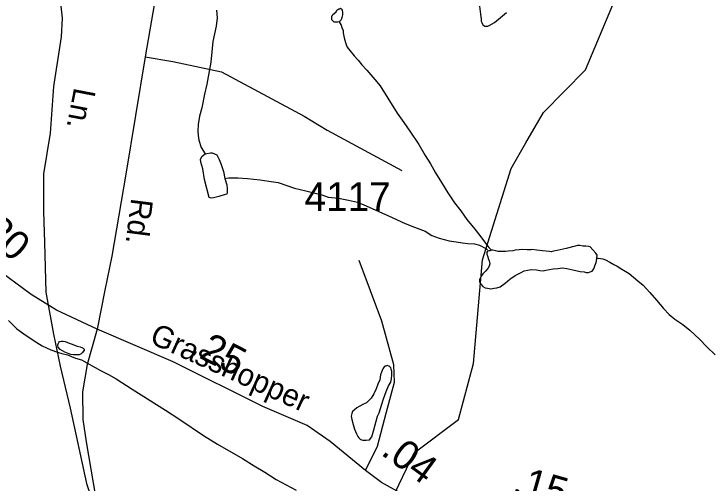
# Model space of a CAD drawing. Extents: x 2169602 to 2449496, y 721995 to 810662.
# Drawn here: x 2395940 to 2398938, y 789438 to 791467 of the extents above; entities that cross this region are included whole.
import ezdxf

# ---------------------------------------------------------------- set-up
doc = ezdxf.new("R2010")
doc.units = 0
doc.layers.add('Default', color=7, linetype='Continuous')

msp = doc.modelspace()

# ---------------------------------------------------------------- linework, layer by layer
at = {"layer": 'Default'}
for points in [[(2396717.7, 793280), (2396706.2, 793224.5), (2396720.9, 793107.3), (2396735, 793015.1), (2396708.8, 792667.5), (2396673.3, 792294.7), (2396658.6, 792152.3), (2396613.6, 791859.1), (2396567.6, 791632.9), (2396506.9, 791281.1), (2396424.2, 790774.3), (2396363.5, 790419.3), (2396333.2, 790272.7), (2396300.2, 790103.1)], [(2398151.3, 790909.3), (2398227, 791040.9), (2398409.1, 791224.1), (2398582, 791640.5), (2398753, 792407.9), (2398716.5, 792525.2), (2398714.3, 792617.6), (2398725.1, 792949.7)], [(2396139.5, 791525.2), (2396149, 791448.7), (2396144.3, 791367.4), (2396110.8, 791152.3), (2396096.5, 790951.6), (2396067.8, 790774.7), (2396067.8, 790612.7), (2396072.6, 790478.8), (2396077.4, 790263.7), (2396110.8, 790082.1), (2396139.5, 789943.5), (2396182.5, 789761.8), (2396254.1, 789436.8), (2396306.7, 789274.3), (2396344.9, 789159.6), (2396358.4, 789048)], [(2397946.3, 791535.5), (2397955.1, 791465.7), (2397957.4, 791443.4), (2397957.4, 791435.7), (2397961.1, 791429.9), (2397965.2, 791419.5), (2397968.9, 791415.7), (2397973.2, 791413.8), (2397981.4, 791413.8), (2397987.3, 791413.7), (2397993.1, 791415.7), (2398015, 791429.8), (2398033, 791444.1), (2398066.7, 791472.3)], [(2397335, 791482.5), (2397343.2, 791488.1), (2397347.1, 791488.4), (2397351.2, 791490.6), (2397355.3, 791486.3), (2397357.1, 791482.4), (2397359.2, 791472.3), (2397359.2, 791466.6), (2397359.4, 791462.6), (2397355.7, 791450.5), (2397353.4, 791440.3), (2397349.5, 791436.5), (2397345.4, 791432.2)], [(2396815.2, 791483.1), (2396817.3, 791449.2), (2396813.8, 791413.2), (2396799.9, 791347.1), (2396790.4, 791257.3), (2396773, 791163), (2396763.6, 791119), (2396751.7, 791061.1), (2396741.8, 791024.9), (2396735.9, 790988.9), (2396733.8, 790959.1), (2396736.3, 790940.9), (2396738.1, 790921.2), (2396748.6, 790889.2), (2396766.4, 790861.3)], [(2397345.4, 791432.2), (2397339.5, 791430.3), (2397333.5, 791430.4), (2397329.2, 791430.2), (2397323.3, 791430.3), (2397317.5, 791436), (2397313.6, 791440.3), (2397313.4, 791444.4), (2397313.4, 791452.1), (2397313.2, 791456.2), (2397315.3, 791460.3), (2397317.1, 791464.1), (2397323.3, 791468.4), (2397331.5, 791476.1), (2397335, 791482.5)], [(2397345.4, 791432.2), (2397353.2, 791418.5), (2397355.9, 791408.4), (2397361.6, 791394.5), (2397361.6, 791384.4), (2397366.1, 791362.6), (2397372.1, 791342.6), (2397376, 791330.6), (2397379.9, 791322.8), (2397390.1, 791308.7), (2397410, 791284.9), (2397426.6, 791267), (2397442.4, 791246.8), (2397464.8, 791223.1), (2397498.6, 791183.5), (2397521.2, 791155.4), (2397555, 791101.6), (2397595.4, 791037.9), (2397623.9, 790996.3), (2397650.1, 790960.2), (2397688.1, 790902.6), (2397716.8, 790854.8), (2397738.7, 790818.7), (2397761.1, 790778.8), (2397787.1, 790737.1), (2397813.6, 790693.4), (2397843.5, 790649.5), (2397869.7, 790615.5), (2397895.8, 790577.9), (2397930, 790536.2), (2397952.2, 790508.1), (2397968.6, 790486.2), (2397982.5, 790468.2), (2397990.7, 790456.5), (2398002.8, 790444.5)], [(2396506.9, 791281.1), (2396626.2, 791261.2), (2396836.7, 791216.6), (2397193.9, 791025.1), (2397292.8, 790964.4), (2397614.9, 790788.9)], [(2397530.1, 789119.7), (2397570, 789361.6), (2397669.1, 789569.6), (2397860, 789713.3), (2397925, 789954.6), (2397964.2, 790403.3), (2398087, 790797.7), (2398151.3, 790909.3)], [(2396851.3, 790755.6), (2396859.3, 790727.6), (2396861.6, 790709.9), (2396861.4, 790693.7), (2396859.5, 790687.9), (2396847.8, 790683.6), (2396825.5, 790677.6), (2396801.5, 790671.5), (2396791.9, 790669.3), (2396783.7, 790673.4), (2396763.4, 790751.1), (2396755.4, 790796.9), (2396746.8, 790825), (2396746.6, 790839.2), (2396752.9, 790851.2), (2396766.4, 790861.3)], [(2396766.4, 790861.3), (2396772.8, 790863.2), (2396788.4, 790865.3), (2396796.4, 790865.3), (2396816.9, 790857.4), (2396827.1, 790837.6), (2396834.9, 790815.7), (2396845.2, 790785.8), (2396851.3, 790755.6)], [(2396851.3, 790755.6), (2396866.9, 790757.7), (2396877.2, 790757.8), (2396906.9, 790758.1), (2396949.1, 790754.2), (2397003.1, 790748.5), (2397041.2, 790742.7), (2397081.6, 790737), (2397151.5, 790713.5), (2397201.4, 790701.4), (2397269.4, 790684.3), (2397297.5, 790674.3), (2397341.6, 790670.5), (2397385.5, 790660.6), (2397423.6, 790652.8), (2397461.4, 790637), (2397557.9, 790593.6), (2397630.1, 790560), (2397669.9, 790544.2), (2397716.2, 790526.6), (2397744.3, 790508.6), (2397776.3, 790496.9), (2397798.3, 790491.1), (2397820.4, 790485.4), (2397850.1, 790481.3), (2397878, 790477.4), (2397900.4, 790473.7), (2397928.5, 790471.8), (2397950.6, 790466.1), (2397978.5, 790452.2), (2397984.7, 790448.4)], [(2396300.2, 790103.1), (2396123.4, 790185.8), (2396014.6, 790252.8), (2395853.9, 790372.2), (2395648.9, 790547), (2395476.7, 790685.3)], [(2398002.8, 790444.5), (2397994.8, 790442.5), (2397990.5, 790442.3), (2397984.6, 790440.3), (2397982.7, 790436.2), (2397982.9, 790432.5), (2397983.1, 790428.4), (2397986.6, 790416.5), (2397988.7, 790408.5), (2397993, 790398.5), (2397995.2, 790386.4), (2397993.2, 790376.6), (2397987.2, 790366.5), (2397977.2, 790354.2), (2397965.3, 790342.2), (2397957.3, 790332.1), (2397953.4, 790324.2), (2397951.4, 790316.4), (2397951.2, 790308.3), (2397953.6, 790302.3), (2397957.7, 790296.4), (2397965.7, 790288.3), (2397975.8, 790282.3), (2397985.6, 790280.4), (2397999.8, 790278.2), (2398013.7, 790280.6), (2398025.6, 790282.4), (2398039.9, 790286.8), (2398061.7, 790302.9), (2398081.4, 790319), (2398105.1, 790334.9), (2398127.3, 790347), (2398143.1, 790355.1), (2398159.1, 790359.2), (2398173.4, 790361.5), (2398197.2, 790359.5), (2398211.2, 790357.8), (2398225.1, 790355.7), (2398237.4, 790357.9), (2398253.4, 790362), (2398269, 790364.1), (2398288.9, 790365.9), (2398309.2, 790368.1), (2398327.2, 790366.2), (2398353.5, 790360.2), (2398385.2, 790352.5), (2398403.3, 790350.7), (2398411.1, 790348.7), (2398421.1, 790348.8), (2398429.1, 790350.8), (2398437.1, 790354.9), (2398445.1, 790365), (2398448.8, 790377), (2398455, 790391.1), (2398456.8, 790407), (2398457, 790411.1)], [(2398457, 790411.1), (2398458.7, 790423), (2398452.7, 790432.8), (2398440.4, 790446.8), (2398428.5, 790458.8), (2398422.4, 790460.9), (2398410.5, 790462.8), (2398396.3, 790462.5), (2398384.4, 790464.7), (2398374.2, 790464.6), (2398364.5, 790462.4), (2398325, 790452.2), (2398286.6, 790444.2), (2398270.6, 790440.1), (2398260.6, 790438), (2398252.8, 790440), (2398222.4, 790441.7), (2398198.4, 790445.7), (2398176.7, 790447.4), (2398172.4, 790447.2), (2398156.6, 790447.2), (2398136.7, 790447.3), (2398122.6, 790447), (2398104.9, 790444.9), (2398094.7, 790442.8), (2398074.4, 790440.9), (2398062.7, 790438.7), (2398046.9, 790438.6), (2398030.7, 790438.6), (2398020.7, 790442.6), (2398008.8, 790444.4), (2398002.8, 790444.5)], [(2398457, 790411.1), (2398463, 790411), (2398482.9, 790407.2), (2398495, 790403.3), (2398513.2, 790393.2), (2398530.6, 790383.3), (2398545, 790375.5), (2398564.7, 790363.6), (2398597.1, 790343.6), (2398635.2, 790311.9), (2398657.4, 790294), (2398685.7, 790262.5), (2398715.6, 790228.4), (2398745.7, 790192.6), (2398769.9, 790167), (2398794.3, 790147.1), (2398828.2, 790123.3), (2398858.7, 790099.3), (2398901, 790059.6), (2398932.5, 790027.6), (2398968.6, 789992.2)], [(2397457.8, 789492.6), (2397510.1, 789597.3), (2397547.8, 789739.7), (2397583.4, 789873.7), (2397581.3, 789949.1), (2397528.9, 790137.6), (2397431.1, 790400.4)], [(2395916.7, 790140.5), (2395952.8, 790105), (2395983.1, 790083), (2396027.4, 790053.1), (2396061.7, 790031.3), (2396099.6, 790013.9), (2396127.7, 790003.9), (2396147.6, 789998.1), (2396171.6, 789992), (2396205.8, 789978.3), (2396231.7, 789970.3), (2396314.3, 789925), (2396348.3, 789907.3), (2396382.4, 789889.1), (2396450.3, 789843.6), (2396595, 789752.7), (2396657.1, 789712.9), (2396759.5, 789643.5), (2396819.6, 789606), (2396928, 789544.6), (2396977.9, 789512.7), (2397024.4, 789485), (2397072.6, 789453.3), (2397158.5, 789407.9)], [(2396300.2, 790103.1), (2396257.1, 789951.2), (2396236.1, 789831.9), (2396238.2, 789712.5), (2396252.9, 789616.2), (2396343.9, 789075.8), (2396406.7, 788711.4), (2396558.4, 787741.8), (2396621.2, 787314.6), (2396703.9, 786774.2), (2396796, 786397.3), (2396848.3, 786210.9), (2396906.9, 786102), (2396971.7, 786024.5), (2397054.4, 785951.2), (2397169.5, 785882.1), (2397263.7, 785840.2), (2397366.2, 785821.4), (2397460.4, 785819.3), (2397569.2, 785831.8), (2397747.1, 785884.2), (2398339.5, 786063.4)], [(2397457.8, 789492.6), (2397306.1, 789618.2), (2397206.1, 789687.4), (2397015.7, 789769), (2396628.5, 789961.7), (2396300.2, 790103.1)], [(2396171.9, 790046.4), (2396183.6, 790042.2), (2396191.4, 790038.2), (2396201.9, 790034.2), (2396214, 790030.4), (2396225.6, 790026.6), (2396233.6, 790024.5), (2396239.8, 790020.7), (2396243.9, 790016.5), (2396243.7, 790012.5), (2396235.7, 790002.7), (2396229.9, 789996.7), (2396221.9, 789992.6), (2396209.6, 789992.4), (2396197.8, 789992.2), (2396185.9, 789994.4), (2396174.2, 789998.2), (2396160.2, 790004.4), (2396149.8, 790010), (2396139.7, 790016), (2396131.5, 790026.2), (2396129.7, 790032.2), (2396129.9, 790036.2), (2396131.7, 790039.9), (2396133.6, 790046.1), (2396137.7, 790050), (2396145.7, 790052), (2396153.3, 790052.1), (2396161.5, 790050), (2396171.9, 790046.4)], [(2397510.7, 789727.9), (2397516.9, 789742), (2397528.7, 789779.9), (2397536.3, 789801.9), (2397548.4, 789834.2), (2397558.3, 789858.2), (2397568.3, 789874.2), (2397570.2, 789888.1), (2397571.8, 789906.1), (2397572, 789914.2), (2397572, 789922.3), (2397570, 789930.3), (2397567.5, 789936.3), (2397563.6, 789940.2), (2397559.9, 789944), (2397551.7, 789946), (2397546, 789944.1), (2397541.7, 789943.9), (2397539.6, 789940.1), (2397533.7, 789932.1), (2397527.9, 789918), (2397523.8, 789906), (2397520.1, 789883.9), (2397512.1, 789866.1), (2397503.9, 789845.8), (2397494.3, 789823.7), (2397482.4, 789805.6), (2397470.7, 789793.6), (2397462.5, 789785.5), (2397450.4, 789779.6), (2397430.5, 789769.6), (2397420.7, 789763.4), (2397409.2, 789753.4), (2397403, 789747.1), (2397399.2, 789739.1), (2397396.7, 789727.3), (2397399.2, 789713.2), (2397405.1, 789691.2), (2397411.3, 789671.2), (2397419.2, 789651.3), (2397425.4, 789639.4), (2397429.5, 789633.5), (2397435.2, 789627.4), (2397441.4, 789625.6), (2397447.5, 789623.5), (2397461.5, 789623.8), (2397475.4, 789625.8), (2397485.5, 789637.6), (2397489.4, 789647.6), (2397495.1, 789667.8), (2397510.7, 789727.9)], [(2397647.2, 789374.3), (2397527.9, 789440.2), (2397457.8, 789492.6)]]:
    msp.add_lwpolyline(points, dxfattribs=at)

# ---------------------------------------------------------------- texts
for s, height, rotation, p in [('Ln.', 95, 259.0725, (2396200.8, 791151.5)), ('Rd.', 95, 262.8047, (2396447.2, 790672.5)), ('.20', 125, 318.7561, (2395765.4, 790543.5)), ('Grasshopper', 95, 335.5975, (2396521, 790046.1)), ('.25', 125, 332.8488, (2396693.8, 790002.9)), ('.04', 125, 323.9578, (2397520.6, 789563.9)), ('.15', 125, 344.0461, (2398087.7, 789398.4))]:
    msp.add_text(s, height=height, rotation=rotation, dxfattribs=at).set_placement(p)
msp.add_text('4117', height=125, dxfattribs=at).set_placement((2397195.4, 790613.9))

doc.saveas('drawing.dxf')
